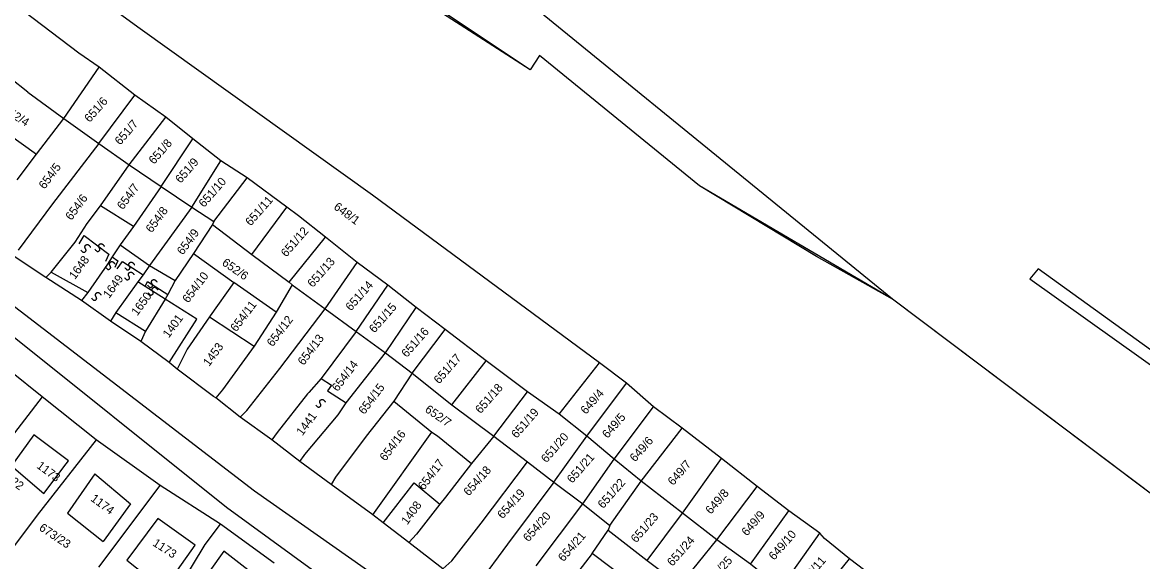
# Model space of a CAD drawing. Extents: x -581999 to -572728, y -1219553 to -1212032.
# Drawn here: x -577529.2 to -577264.7, y -1214941.6 to -1214814.4 of the extents above; entities that cross this region are included whole.
import ezdxf

# ---------------------------------------------------------------- set-up
doc = ezdxf.new("R2010")
doc.units = 0
for name, color, linetype in [('Vrstva 1', 7, 'Continuous'), ('Vrstva 2', 7, 'Continuous'), ('Vrstva 4', 7, 'Continuous'), ('Vrstva 6', 7, 'Continuous'), ('Vrstva 63', 7, 'Continuous')]:
    doc.layers.add(name, color=color, linetype=linetype)

msp = doc.modelspace()

# ---------------------------------------------------------------- linework, layer by layer
at = {"layer": 'Vrstva 1'}
for p, q in [((-577515.871, -1214821.604), (-577553.393, -1214793.129)), ((-577511.093, -1214824.942), (-577515.871, -1214821.604)), ((-577519.424, -1214837.028), (-577511.093, -1214824.942)), ((-577502.689, -1214831.535), (-577511.093, -1214824.942)), ((-577511.154, -1214842.923), (-577502.689, -1214831.535)), ((-577495.354, -1214836.695), (-577502.689, -1214831.535)), ((-577503.96, -1214847.979), (-577495.354, -1214836.695)), ((-577488.936, -1214841.855), (-577495.354, -1214836.695)), ((-577496.462, -1214853.081), (-577488.936, -1214841.855)), ((-577482.365, -1214847.015), (-577488.936, -1214841.855)), ((-577489.187, -1214857.957), (-577482.365, -1214847.015)), ((-577476.1, -1214851.029), (-577482.365, -1214847.015)), ((-577484.006, -1214861.359), (-577476.1, -1214851.029)), ((-577466.804, -1214857.992), (-577476.1, -1214851.029)), ((-577502.994, -1214862.495), (-577510.788, -1214857.622)), ((-577475.055, -1214869.172), (-577466.804, -1214857.992)), ((-577464.057, -1214860.043), (-577466.804, -1214857.992)), ((-577457.635, -1214865.015), (-577464.057, -1214860.043)), ((-577516.747, -1214866.222), (-577513.929, -1214861.829)), ((-577484.341, -1214862.03), (-577475.055, -1214869.172)), ((-577522.392, -1214873.319), (-577516.747, -1214866.222)), ((-577466.192, -1214875.622), (-577457.635, -1214865.015)), ((-577450.147, -1214871.035), (-577457.635, -1214865.015)), ((-577475.055, -1214869.172), (-577466.192, -1214875.622)), ((-577457.683, -1214881.956), (-577450.147, -1214871.035)), ((-577442.965, -1214876.338), (-577450.147, -1214871.035)), ((-577549.644, -1214873.861), (-577480.978, -1214928.785)), ((-577500.244, -1214876.685), (-577501.921, -1214875.614)), ((-577495.507, -1214879.695), (-577500.244, -1214876.685)), ((-577466.192, -1214875.622), (-577465.504, -1214876.295)), ((-577450.414, -1214887.277), (-577442.965, -1214876.338)), ((-577436.241, -1214881.642), (-577442.965, -1214876.338)), ((-577488.019, -1214884.425), (-577495.507, -1214879.695)), ((-577443.447, -1214892.306), (-577436.241, -1214881.642)), ((-577429.365, -1214886.802), (-577436.241, -1214881.642)), ((-577494.59, -1214894.602), (-577488.019, -1214884.425)), ((-577437.172, -1214897.17), (-577429.365, -1214886.802)), ((-577419.738, -1214894.255), (-577429.365, -1214886.802)), ((-577427.837, -1214904.575), (-577419.738, -1214894.255)), ((-577409.987, -1214901.525), (-577419.738, -1214894.255)), ((-577458.705, -1214898.412), (-577456.26, -1214899.988)), ((-577456.26, -1214899.988), (-577457.177, -1214901.278)), ((-577457.177, -1214901.278), (-577452.745, -1214904.145)), ((-577395.928, -1214911.989), (-577386.607, -1214899.519)), ((-577417.912, -1214911.987), (-577409.987, -1214901.525)), ((-577402.479, -1214906.812), (-577409.987, -1214901.525)), ((-577389.51, -1214917.435), (-577380.189, -1214905.109)), ((-577446.47, -1214930.543), (-577432.574, -1214911.025)), ((-577403.718, -1214922.841), (-577395.928, -1214911.989)), ((-577383.092, -1214922.595), (-577373.465, -1214910.125)), ((-577373.324, -1214930.163), (-577364.143, -1214917.292)), ((-577396.855, -1214927.959), (-577389.51, -1214917.435)), ((-577512.105, -1214920.881), (-577503.691, -1214927.979)), ((-577444.064, -1214932.485), (-577436.729, -1214923.025)), ((-577436.729, -1214923.025), (-577430.616, -1214928.042)), ((-577390.476, -1214933.044), (-577383.092, -1214922.595)), ((-577365.225, -1214936.47), (-577355.751, -1214923.856)), ((-577503.691, -1214927.979), (-577510.118, -1214936.876)), ((-577480.978, -1214928.785), (-577367.627, -1215011.209)), ((-577381.728, -1214941.343), (-577373.324, -1214930.163)), ((-577357.279, -1214942.203), (-577348.263, -1214929.59)), ((-577390.925, -1214934.162), (-577381.728, -1214941.343)), ((-577350.249, -1214947.936), (-577340.928, -1214934.893)), ((-577373.878, -1214947.159), (-577365.225, -1214936.47)), ((-577343.831, -1214953.096), (-577333.899, -1214940.913)), ((-577381.728, -1214941.343), (-577373.878, -1214947.159))]:
    msp.add_line(p, q, dxfattribs=at)
for points in [[(-577392.981, -1214894.666), (-577446.519, -1214855.132), (-577501.431, -1214815.879), (-577545.717, -1214783.726)], [(-577323.747, -1214879.657), (-577437.811, -1214786.816)], [(-577323.747, -1214879.657), (-577369.381, -1214852.934), (-577407.135, -1214822.152), (-577409.315, -1214825.526), (-577443.209, -1214803.732)], [(-577527.934, -1214830.82), (-577532.103, -1214827.51), (-577561.078, -1214806.816)], [(-577566.929, -1214814.48), (-577538.793, -1214836.285), (-577525.86, -1214845.454)], [(-577527.934, -1214830.82), (-577519.424, -1214837.028)], [(-577530.475, -1214851.501), (-577525.86, -1214845.454), (-577519.424, -1214837.028)], [(-577519.424, -1214837.028), (-577511.154, -1214842.923)], [(-577511.154, -1214842.923), (-577522.093, -1214857.171)], [(-577511.154, -1214842.923), (-577503.96, -1214847.979)], [(-577513.929, -1214861.829), (-577510.788, -1214857.622), (-577503.96, -1214847.979)], [(-577503.96, -1214847.979), (-577496.462, -1214853.081)], [(-577496.462, -1214853.081), (-577502.994, -1214862.495), (-577506.099, -1214866.82)], [(-577496.462, -1214853.081), (-577489.187, -1214857.957)], [(-577522.093, -1214857.171), (-577530.222, -1214868.102)], [(-577489.187, -1214857.957), (-577499.201, -1214871.757)], [(-577489.187, -1214857.957), (-577484.006, -1214861.359), (-577484.341, -1214862.03)], [(-577557.084, -1214861.5), (-577552.514, -1214864.961), (-577474.403, -1214924.888)], [(-577484.341, -1214862.03), (-577488.79, -1214868.917)], [(-577506.099, -1214866.82), (-577508.037, -1214869.662), (-577509.107, -1214871.382), (-577513.786, -1214878.091)], [(-577506.099, -1214866.82), (-577499.201, -1214871.757)], [(-577523.65, -1214874.542), (-577531.591, -1214869.326)], [(-577488.79, -1214868.917), (-577493.134, -1214875.278)], [(-577488.79, -1214868.917), (-577479.314, -1214875.714)], [(-577499.201, -1214871.757), (-577500.691, -1214873.922), (-577501.921, -1214875.614), (-577507.107, -1214882.801)], [(-577499.201, -1214871.757), (-577493.134, -1214875.278)], [(-577523.65, -1214874.542), (-577522.392, -1214873.319)], [(-577515.269, -1214879.986), (-577523.65, -1214874.542)], [(-577522.392, -1214873.319), (-577513.786, -1214878.091)], [(-577493.134, -1214875.278), (-577494.895, -1214878.549), (-577495.507, -1214879.695), (-577500.161, -1214887.224)], [(-577479.314, -1214875.714), (-577484.882, -1214883.634), (-577485.015, -1214883.813)], [(-577469.287, -1214882.737), (-577479.314, -1214875.714)], [(-577465.504, -1214876.295), (-577469.287, -1214882.737)], [(-577465.504, -1214876.295), (-577457.683, -1214881.956)], [(-577513.786, -1214878.091), (-577515.269, -1214879.986)], [(-577508.435, -1214884.857), (-577515.269, -1214879.986)], [(-577253.717, -1214932.397), (-577323.747, -1214879.657)], [(-577507.107, -1214882.801), (-577508.435, -1214884.857)], [(-577507.107, -1214882.801), (-577500.161, -1214887.224)], [(-577469.287, -1214882.737), (-577474.524, -1214890.771)], [(-577468.412, -1214896.023), (-577457.683, -1214881.956)], [(-577457.683, -1214881.956), (-577450.414, -1214887.277)], [(-577501.251, -1214889.653), (-577508.435, -1214884.857)], [(-577485.015, -1214883.813), (-577490.339, -1214891.443), (-577491.498, -1214893.802)], [(-577485.015, -1214883.813), (-577474.524, -1214890.771)], [(-577500.161, -1214887.224), (-577501.251, -1214889.653)], [(-577450.414, -1214887.277), (-577458.705, -1214898.412), (-577461.586, -1214901.676)], [(-577450.414, -1214887.277), (-577443.447, -1214892.306)], [(-577524.564, -1214902.68), (-577539.921, -1214890.466)], [(-577492.657, -1214896.161), (-577494.59, -1214894.602), (-577501.251, -1214889.653)], [(-577474.524, -1214890.771), (-577481.983, -1214901.031)], [(-577454.649, -1214906.993), (-577452.745, -1214904.145), (-577443.447, -1214892.306)], [(-577443.447, -1214892.306), (-577437.172, -1214897.17)], [(-577491.498, -1214893.802), (-577492.657, -1214896.161)], [(-577476.2, -1214905.944), (-577468.412, -1214896.023)], [(-577402.479, -1214906.812), (-577392.981, -1214894.666)], [(-577339.851, -1214936.161), (-577340.928, -1214934.893), (-577348.263, -1214929.59), (-577355.751, -1214923.856), (-577364.143, -1214917.292), (-577373.465, -1214910.125), (-577380.189, -1214905.109), (-577386.607, -1214899.519), (-577392.981, -1214894.666)], [(-577483.541, -1214902.925), (-577484.064, -1214902.668), (-577492.657, -1214896.161)], [(-577437.172, -1214897.17), (-577441.48, -1214903.725)], [(-577437.172, -1214897.17), (-577427.837, -1214904.575), (-577417.912, -1214911.987)], [(-577481.983, -1214901.031), (-577483.541, -1214902.925)], [(-577524.564, -1214902.68), (-577537.88, -1214920.04)], [(-577511.795, -1214912.858), (-577524.564, -1214902.68)], [(-577477.786, -1214907.533), (-577483.541, -1214902.925)], [(-577461.586, -1214901.676), (-577461.914, -1214901.995), (-577469.042, -1214911.15)], [(-577441.48, -1214903.725), (-577448.044, -1214911.97)], [(-577441.48, -1214903.725), (-577432.574, -1214911.025), (-577431.193, -1214911.931)], [(-577477.786, -1214907.533), (-577476.2, -1214905.944)], [(-577470.296, -1214912.854), (-577477.786, -1214907.533)], [(-577462.546, -1214916.351), (-577454.649, -1214906.993)], [(-577349.205, -1214948.45), (-577350.249, -1214947.936), (-577357.279, -1214942.203), (-577365.225, -1214936.47), (-577373.324, -1214930.163), (-577383.092, -1214922.595), (-577389.51, -1214917.435), (-577395.928, -1214911.989), (-577402.479, -1214906.812)], [(-577526.521, -1214911.646), (-577531.815, -1214919.029), (-577524.146, -1214925.554), (-577518.854, -1214918.549)], [(-577518.854, -1214918.549), (-577518.288, -1214917.793), (-577526.521, -1214911.646)], [(-577469.042, -1214911.15), (-577470.296, -1214912.854)], [(-577448.044, -1214911.97), (-577455.277, -1214921.669)], [(-577431.193, -1214911.931), (-577423.162, -1214918.486)], [(-577417.912, -1214911.987), (-577423.162, -1214918.486)], [(-577417.912, -1214911.987), (-577409.989, -1214918.092)], [(-577511.795, -1214912.858), (-577525.718, -1214930.636), (-577533.422, -1214940.925)], [(-577496.642, -1214923.618), (-577511.795, -1214912.858)], [(-577463.69, -1214917.943), (-577470.296, -1214912.854)], [(-577463.69, -1214917.943), (-577462.701, -1214916.567)], [(-577462.701, -1214916.567), (-577462.546, -1214916.351)], [(-577456.311, -1214923.374), (-577463.69, -1214917.943)], [(-577423.162, -1214918.486), (-577429.281, -1214926.398)], [(-577420.916, -1214932.506), (-577409.989, -1214918.092)], [(-577409.989, -1214918.092), (-577403.718, -1214922.841)], [(-577512.105, -1214920.881), (-577518.535, -1214930.159), (-577510.118, -1214936.876)], [(-577455.277, -1214921.669), (-577456.311, -1214923.374)], [(-577511.185, -1214942.94), (-577496.642, -1214923.618)], [(-577482.459, -1214932.76), (-577496.642, -1214923.618)], [(-577474.403, -1214924.888), (-577411.511, -1214968.99), (-577364.056, -1215006.651)], [(-577446.47, -1214930.543), (-577456.311, -1214923.374)], [(-577403.718, -1214922.841), (-577414.645, -1214937.479)], [(-577403.718, -1214922.841), (-577396.855, -1214927.959)], [(-577429.281, -1214926.398), (-577430.616, -1214928.042), (-577436.178, -1214935.089)], [(-577407.934, -1214942.565), (-577396.855, -1214927.959)], [(-577396.855, -1214927.959), (-577390.476, -1214933.044), (-577390.925, -1214934.162)], [(-577497.192, -1214931.39), (-577504.563, -1214941.231), (-577495.774, -1214948.139), (-577488.401, -1214937.728)], [(-577504.068, -1214962.695), (-577492.057, -1214947.475), (-577486.091, -1214937.59), (-577482.459, -1214932.76)], [(-577488.401, -1214937.728), (-577497.192, -1214931.39)], [(-577469.755, -1214941.948), (-577482.459, -1214932.76)], [(-577437.996, -1214937.1), (-577444.064, -1214932.485), (-577446.47, -1214930.543)], [(-577427.814, -1214941.42), (-577420.916, -1214932.506)], [(-577436.178, -1214935.089), (-577437.996, -1214937.1)], [(-577394.714, -1214939.697), (-577390.925, -1214934.162)], [(-577429.962, -1214943.317), (-577437.996, -1214937.1)], [(-577414.645, -1214937.479), (-577421.544, -1214946.727)], [(-577282.511, -1214980.654), (-577320.146, -1214951.376), (-577327.022, -1214946.216), (-577333.899, -1214940.913), (-577339.851, -1214936.161)], [(-577481.65, -1214939.107), (-577488.267, -1214948.381), (-577482.284, -1214953.176), (-577475.293, -1214944.096)], [(-577475.293, -1214944.096), (-577481.65, -1214939.107)], [(-577394.714, -1214939.697), (-577400.943, -1214947.83)], [(-577385.364, -1214946.705), (-577394.714, -1214939.697)], [(-577429.962, -1214943.317), (-577427.814, -1214941.42)]]:
    msp.add_lwpolyline(points, dxfattribs=at)
at = {"layer": 'Vrstva 4'}
for p, q in [((-577515.83, -1214866.652), (-577514.608, -1214864.645)), ((-577514.608, -1214864.645), (-577508.801, -1214869.089)), ((-577508.801, -1214869.089), (-577509.565, -1214870.809)), ((-577508.037, -1214869.662), (-577506.662, -1214870.665)), ((-577506.662, -1214870.665), (-577507.405, -1214872.232)), ((-577506.815, -1214872.529), (-577505.592, -1214870.809)), ((-577505.592, -1214870.809), (-577500.691, -1214873.922)), ((-577500.244, -1214876.685), (-577499.632, -1214875.539)), ((-577499.632, -1214875.539), (-577494.895, -1214878.549))]:
    msp.add_line(p, q, dxfattribs=at)
msp.add_lwpolyline([(-577145.559, -1214977.591), (-577246.477, -1214903.387), (-577289.354, -1214872.536), (-577291.331, -1214874.911), (-577251.38, -1214903.352)], dxfattribs=at)
at = {"layer": 'Vrstva 6'}
for points in [[(-577515.396, -1214868.037), (-577514.916, -1214868.744), (-577514.222, -1214868.433), (-577514.145, -1214868.033), (-577514.381, -1214867.688), (-577514.466, -1214867.356), (-577514.384, -1214867.066), (-577514.24, -1214866.886), (-577514.004, -1214866.758), (-577513.639, -1214866.794), (-577513.212, -1214867.233), (-577513.157, -1214867.406)], [(-577512.125, -1214867.841), (-577511.645, -1214868.548), (-577510.951, -1214868.237), (-577510.874, -1214867.837), (-577511.11, -1214867.492), (-577511.195, -1214867.16), (-577511.113, -1214866.87), (-577510.969, -1214866.69), (-577510.733, -1214866.562), (-577510.368, -1214866.598), (-577509.941, -1214867.037), (-577509.886, -1214867.21)], [(-577509.583, -1214872.074), (-577509.103, -1214872.781), (-577508.409, -1214872.47), (-577508.332, -1214872.07), (-577508.568, -1214871.725), (-577508.653, -1214871.393), (-577508.571, -1214871.103), (-577508.427, -1214870.923), (-577508.191, -1214870.795), (-577507.826, -1214870.831), (-577507.399, -1214871.27), (-577507.344, -1214871.443)], [(-577505.013, -1214872.194), (-577504.533, -1214872.901), (-577503.839, -1214872.59), (-577503.762, -1214872.19), (-577503.998, -1214871.845), (-577504.083, -1214871.513), (-577504.001, -1214871.223), (-577503.857, -1214871.043), (-577503.621, -1214870.915), (-577503.256, -1214870.951), (-577502.829, -1214871.39), (-577502.774, -1214871.563)], [(-577505.111, -1214874.541), (-577504.631, -1214875.248), (-577503.937, -1214874.937), (-577503.86, -1214874.537), (-577504.096, -1214874.192), (-577504.181, -1214873.86), (-577504.099, -1214873.57), (-577503.955, -1214873.39), (-577503.719, -1214873.262), (-577503.354, -1214873.298), (-577502.927, -1214873.737), (-577502.872, -1214873.91)], [(-577499.67, -1214876.321), (-577499.19, -1214877.028), (-577498.496, -1214876.717), (-577498.419, -1214876.317), (-577498.655, -1214875.972), (-577498.74, -1214875.64), (-577498.658, -1214875.35), (-577498.514, -1214875.17), (-577498.278, -1214875.042), (-577497.913, -1214875.078), (-577497.486, -1214875.517), (-577497.431, -1214875.69)], [(-577499.522, -1214878.129), (-577499.042, -1214878.836), (-577498.348, -1214878.525), (-577498.271, -1214878.125), (-577498.507, -1214877.78), (-577498.592, -1214877.448), (-577498.51, -1214877.158), (-577498.366, -1214876.978), (-577498.13, -1214876.85), (-577497.765, -1214876.886), (-577497.338, -1214877.325), (-577497.283, -1214877.498)], [(-577512.89, -1214879.36), (-577512.41, -1214880.067), (-577511.716, -1214879.756), (-577511.639, -1214879.356), (-577511.875, -1214879.011), (-577511.96, -1214878.679), (-577511.878, -1214878.389), (-577511.734, -1214878.209), (-577511.498, -1214878.081), (-577511.133, -1214878.117), (-577510.706, -1214878.556), (-577510.651, -1214878.729)], [(-577459.948, -1214904.591), (-577459.468, -1214905.298), (-577458.774, -1214904.987), (-577458.697, -1214904.587), (-577458.933, -1214904.242), (-577459.018, -1214903.91), (-577458.936, -1214903.62), (-577458.792, -1214903.44), (-577458.556, -1214903.312), (-577458.191, -1214903.348), (-577457.764, -1214903.787), (-577457.709, -1214903.96)]]:
    msp.add_open_spline(points, degree=2, dxfattribs=at)
at = {"layer": 'Vrstva 63'}
for p, q in [((-577409.315, -1214825.526), (-577464.934, -1214788.516)), ((-577407.135, -1214822.152), (-577409.315, -1214825.526)), ((-577369.381, -1214852.934), (-577407.135, -1214822.152)), ((-577341.724, -1214869.605), (-577369.381, -1214852.934)), ((-577323.747, -1214879.657), (-577341.724, -1214869.605)), ((-577253.717, -1214932.397), (-577323.747, -1214879.657))]:
    msp.add_line(p, q, dxfattribs=at)

# ---------------------------------------------------------------- texts
at = {"layer": 'Vrstva 2'}
for s, rotation, p in [('651/6', 48.84323, (-577513.3, -1214838.108)), ('652/4', 327.82777, (-577534.061, -1214835.455)), ('651/7', 48.84323, (-577506.115, -1214843.455)), ('651/8', 48.84323, (-577498.113, -1214847.994)), ('654/5', 53.48646, (-577523.937, -1214853.865)), ('651/9', 48.84323, (-577491.836, -1214852.46)), ('651/10', 48.84323, (-577486.309, -1214858.17)), ('654/7', 53.48646, (-577505.465, -1214858.712)), ('654/6', 53.48646, (-577517.644, -1214861.221)), ('651/11', 48.84323, (-577475.286, -1214862.546)), ('654/8', 53.48646, (-577498.689, -1214864.163)), ('648/1', 323.42903, (-577455.865, -1214858.247)), ('654/9', 53.48646, (-577491.322, -1214869.392)), ('651/12', 48.84323, (-577466.893, -1214869.872)), ('1648', 53.83619, (-577516.795, -1214875.168)), ('652/6', 325.15092, (-577482.247, -1214871.476)), ('651/13', 48.84323, (-577460.643, -1214877.06)), ('1649', 53.83619, (-577508.732, -1214879.634)), ('654/10', 52.96871, (-577490.045, -1214880.718)), ('651/14', 48.84323, (-577451.633, -1214882.589)), ('1650', 53.83619, (-577502.075, -1214883.74)), ('654/11', 52.96871, (-577478.716, -1214887.525)), ('651/15', 48.84323, (-577446.079, -1214887.789)), ('1401', 53.83619, (-577494.646, -1214888.971)), ('654/12', 52.96871, (-577470.11, -1214891.045)), ('654/13', 52.96871, (-577462.801, -1214895.441)), ('651/16', 48.84323, (-577438.442, -1214893.578)), ('1453', 53.83619, (-577485.125, -1214895.683)), ('651/17', 48.84323, (-577430.808, -1214899.821)), ('654/14', 52.96871, (-577454.763, -1214901.608)), ('654/15', 52.96871, (-577448.477, -1214907.03)), ('651/18', 48.84323, (-577421.017, -1214906.827)), ('649/4', 48.84323, (-577396.153, -1214906.997)), ('1441', 53.83619, (-577463.103, -1214912.044)), ('652/7', 325.21516, (-577434.337, -1214906.098)), ('651/19', 48.84323, (-577412.506, -1214912.64)), ('649/5', 48.84323, (-577391.048, -1214912.645)), ('654/16', 52.96871, (-577443.483, -1214918.035)), ('651/20', 48.84323, (-577405.475, -1214918.419)), ('649/6', 48.84323, (-577384.527, -1214918.209)), ('654/17', 52.96871, (-577434.414, -1214924.884)), ('651/21', 48.84323, (-577399.371, -1214923.244)), ('673/22', 323.42903, (-577536.392, -1214919.994)), ('1173', 323.42903, (-577525.993, -1214919.348)), ('654/18', 48.52871, (-577423.797, -1214926.245)), ('649/7', 48.84323, (-577375.554, -1214923.781)), ('651/22', 48.84323, (-577392.096, -1214929.224)), ('654/19', 48.52871, (-577415.815, -1214931.654)), ('649/8', 48.84323, (-577366.656, -1214930.561)), ('1174', 323.42903, (-577513.25, -1214927.088)), ('1408', 53.83619, (-577438.335, -1214933.051)), ('654/20', 48.52871, (-577409.72, -1214937.073)), ('651/23', 48.84323, (-577384.28, -1214937.31)), ('649/9', 48.84323, (-577358.144, -1214935.699)), ('673/23', 326.2453, (-577525.442, -1214934.047)), ('654/21', 48.52871, (-577401.464, -1214941.754)), ('651/24', 48.84323, (-577375.717, -1214942.839)), ('649/10', 48.84323, (-577351.723, -1214941.409)), ('1173', 326.92748, (-577498.618, -1214937.674)), ('651/25', 48.84323, (-577366.812, -1214947.589)), ('649/11', 48.84323, (-577344.725, -1214947.58))]:
    msp.add_text(s, height=2, rotation=rotation, dxfattribs=at).set_placement(p)

doc.saveas('drawing.dxf')
